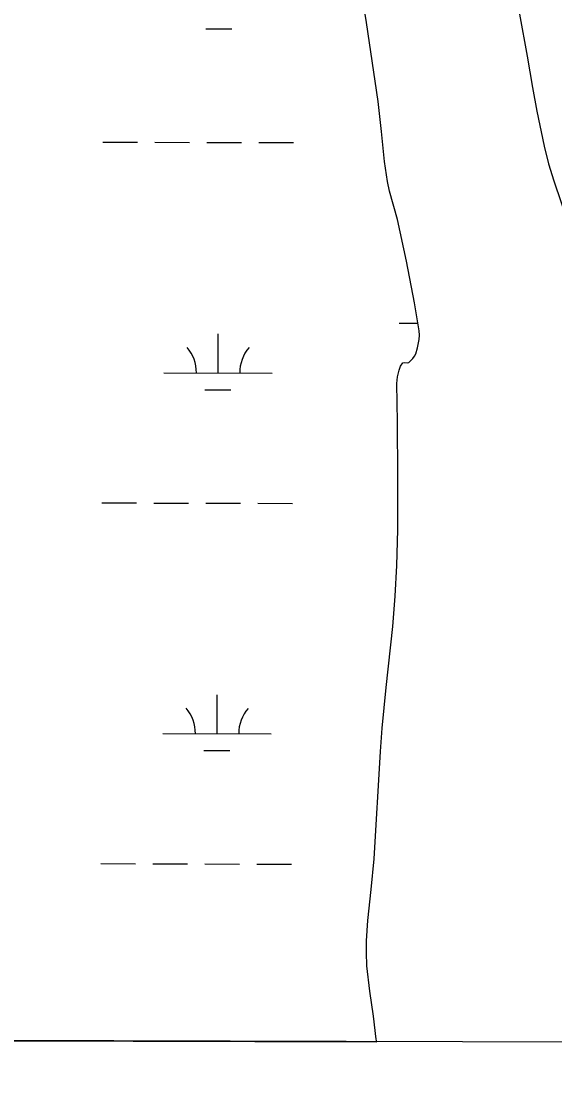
# Model space of a CAD drawing. Extents: x 3161615 to 3199515, y 867541 to 892976.
# Drawn here: x 3184131 to 3184624, y 872921 to 873897 of the extents above; entities that cross this region are included whole.
import ezdxf

# ---------------------------------------------------------------- set-up
doc = ezdxf.new("R2010")
doc.units = 0
for name, color, linetype in [('V-GRID-FRAM', 7, 'Continuous'), ('V-SITE-VEGE', 7, 'Continuous'), ('V-TOPO-SHOR', 7, 'Continuous'), ('V-WETL-SWMP', 7, 'Continuous')]:
    doc.layers.add(name, color=color, linetype=linetype)

msp = doc.modelspace()

# ---------------------------------------------------------------- linework, layer by layer
at = {"layer": 'V-GRID-FRAM'}
msp.add_lwpolyline([(3165877.44, 891195.48), (3197228.98, 891108.84), (3197186.66, 872920.88), (3165819.25, 873007.56), (3165877.44, 891195.48)], dxfattribs=at)
at = {"layer": 'V-SITE-VEGE'}
for p, q in [((3184450.06, 873895.98), (3184438.05, 873968.75)), ((3184460.72, 873823.05), (3184450.06, 873895.98)), ((3184591.19, 873903.61), (3184598.18, 873864.96)), ((3184598.18, 873864.96), (3184603.09, 873835.87)), ((3184603.09, 873835.87), (3184607, 873814.11)), ((3184463.78, 873795.32), (3184460.72, 873823.05)), ((3184607, 873814.11), (3184613.83, 873781.71)), ((3184466.6, 873767.56), (3184463.78, 873795.32)), ((3184613.83, 873781.71), (3184617.93, 873765.68)), ((3184469.22, 873749.15), (3184466.6, 873767.56)), ((3184617.93, 873765.68), (3184622.62, 873749.81)), ((3184471.11, 873740.33), (3184469.22, 873749.15)), ((3184622.62, 873749.81), (3184636.14, 873709.8)), ((3184478.46, 873714.17), (3184471.11, 873740.33)), ((3184486.98, 873675.76), (3184478.46, 873714.17)), ((3184494.19, 873637.26), (3184486.98, 873675.76)), ((3184498.37, 873611.58), (3184494.19, 873637.26)), ((3184497.08, 873595.74), (3184498.58, 873603.68)), ((3184498.72, 873607.64), (3184498.37, 873611.58)), ((3184498.58, 873603.68), (3184498.72, 873607.64)), ((3184495.35, 873590.46), (3184497.08, 873595.74)), ((3184483.5, 873582.02), (3184484.68, 873582.49)), ((3184484.68, 873582.49), (3184487.95, 873581.99)), ((3184488.87, 873582.32), (3184492.68, 873585.93)), ((3184492.68, 873585.93), (3184494.2, 873588.05)), ((3184494.2, 873588.05), (3184495.35, 873590.46)), ((3184478.63, 873569.19), (3184479.93, 873575.34)), ((3184479.93, 873575.34), (3184481.26, 873578.88)), ((3184481.26, 873578.88), (3184483.5, 873582.02)), ((3184487.95, 873581.99), (3184488.87, 873582.32)), ((3184478.05, 873563), (3184478.63, 873569.19)), ((3184478.47, 873527.22), (3184478.05, 873563)), ((3184478.73, 873477.65), (3184478.47, 873527.22)), ((3184478.69, 873428.08), (3184478.73, 873477.65)), ((3184478.01, 873395.03), (3184478.69, 873428.08)), ((3184476.51, 873366.86), (3184478.01, 873395.03)), ((3184474.1, 873338.76), (3184476.51, 873366.86)), ((3184468.07, 873282.64), (3184474.1, 873338.76)), ((3184464.37, 873245.21), (3184468.07, 873282.64)), ((3184462.77, 873223.78), (3184464.37, 873245.21)), ((3184456.9, 873124.7), (3184462.77, 873223.78)), ((3184454.27, 873096.32), (3184456.9, 873124.7)), ((3184451.22, 873067.93), (3184454.27, 873096.32)), ((3184449.96, 873049.02), (3184451.22, 873067.93)), ((3184449.82, 873038.23), (3184449.96, 873049.02)), ((3184450.34, 873025.92), (3184449.82, 873038.23)), ((3184453.07, 873002.66), (3184450.34, 873025.92)), ((3184456.46, 872979.44), (3184453.07, 873002.66)), ((3184458.99, 872958.37), (3184456.46, 872979.44)), ((3184459.34, 872956.05), (3184458.99, 872958.37)), ((3184122.19, 872956.98), (3184459.34, 872956.05))]:
    msp.add_line(p, q, dxfattribs=at)
at = {"layer": 'V-TOPO-SHOR'}
for points in [[(3184459.34, 872956.05), (3184458.99, 872958.37), (3184456.46, 872979.44), (3184453.07, 873002.66), (3184450.34, 873025.92), (3184449.82, 873038.23), (3184449.96, 873049.02), (3184451.22, 873067.93), (3184454.27, 873096.32), (3184456.9, 873124.7), (3184462.77, 873223.78), (3184464.37, 873245.21), (3184468.07, 873282.64), (3184474.1, 873338.76), (3184476.51, 873366.86), (3184478.01, 873395.03), (3184478.69, 873428.08), (3184478.73, 873477.65), (3184478.47, 873527.22), (3184478.05, 873563), (3184478.63, 873569.19), (3184479.93, 873575.34), (3184481.26, 873578.88), (3184483.5, 873582.02), (3184484.68, 873582.49), (3184487.95, 873581.99), (3184488.87, 873582.32), (3184492.68, 873585.93), (3184494.2, 873588.05), (3184495.35, 873590.46), (3184497.08, 873595.74), (3184498.58, 873603.68), (3184498.72, 873607.64), (3184498.37, 873611.58), (3184494.19, 873637.26), (3184486.98, 873675.76), (3184478.46, 873714.17), (3184471.11, 873740.33), (3184469.22, 873749.15), (3184466.6, 873767.56), (3184463.78, 873795.32), (3184460.72, 873823.05), (3184450.06, 873895.98), (3184438.05, 873968.75)], [(3184591.19, 873903.61), (3184598.18, 873864.96), (3184603.09, 873835.87), (3184607, 873814.11), (3184613.83, 873781.71), (3184617.93, 873765.68), (3184622.62, 873749.81), (3184636.14, 873709.8)]]:
    msp.add_lwpolyline(points, dxfattribs=at)
at = {"layer": 'V-WETL-SWMP'}
for p, q in [((3184450.06, 873895.98), (3184438.05, 873968.75)), ((3184460.72, 873823.05), (3184450.06, 873895.98)), ((3184591.19, 873903.61), (3184598.18, 873864.96)), ((3184301.85, 873889.96), (3184325.85, 873889.9)), ((3184598.18, 873864.96), (3184603.09, 873835.87)), ((3184603.09, 873835.87), (3184607, 873814.11)), ((3184463.78, 873795.32), (3184460.72, 873823.05)), ((3184607, 873814.11), (3184613.83, 873781.71)), ((3184466.6, 873767.56), (3184463.78, 873795.32)), ((3184206.72, 873785.59), (3184238.72, 873785.5)), ((3184254.72, 873785.45), (3184286.72, 873785.36)), ((3184302.72, 873785.32), (3184334.72, 873785.23)), ((3184350.72, 873785.19), (3184382.72, 873785.1)), ((3184613.83, 873781.71), (3184617.93, 873765.68)), ((3184469.22, 873749.15), (3184466.6, 873767.56)), ((3184617.93, 873765.68), (3184622.62, 873749.81)), ((3184471.11, 873740.33), (3184469.22, 873749.15)), ((3184622.62, 873749.81), (3184636.14, 873709.8)), ((3184478.45, 873714.17), (3184471.11, 873740.33)), ((3184486.98, 873675.76), (3184478.45, 873714.17)), ((3184494.19, 873637.26), (3184486.98, 873675.76)), ((3184498.37, 873611.58), (3184494.19, 873637.26)), ((3184480.16, 873618.66), (3184497.23, 873618.61)), ((3184312.97, 873572.69), (3184313.07, 873608.69)), ((3184497.08, 873595.74), (3184498.58, 873603.68)), ((3184498.72, 873607.64), (3184498.37, 873611.58)), ((3184498.58, 873603.68), (3184498.72, 873607.64)), ((3184495.35, 873590.45), (3184497.08, 873595.74)), ((3184483.5, 873582.01), (3184484.68, 873582.49)), ((3184484.68, 873582.49), (3184487.95, 873581.99)), ((3184488.87, 873582.32), (3184492.68, 873585.93)), ((3184492.68, 873585.93), (3184494.2, 873588.05)), ((3184494.2, 873588.05), (3184495.35, 873590.45)), ((3184262.97, 873572.83), (3184362.97, 873572.55)), ((3184478.63, 873569.19), (3184479.93, 873575.34)), ((3184479.93, 873575.34), (3184481.26, 873578.88)), ((3184481.26, 873578.88), (3184483.5, 873582.01)), ((3184487.95, 873581.99), (3184488.87, 873582.32)), ((3184478.05, 873563), (3184478.63, 873569.19)), ((3184478.47, 873527.22), (3184478.05, 873563)), ((3184300.93, 873557.29), (3184324.93, 873557.22)), ((3184478.73, 873477.65), (3184478.47, 873527.22)), ((3184478.69, 873428.08), (3184478.73, 873477.65)), ((3184205.8, 873452.91), (3184237.8, 873452.82)), ((3184253.8, 873452.78), (3184285.8, 873452.69)), ((3184301.8, 873452.65), (3184333.8, 873452.56)), ((3184349.8, 873452.51), (3184381.8, 873452.43)), ((3184478.01, 873395.03), (3184478.69, 873428.08)), ((3184476.51, 873366.87), (3184478.01, 873395.03)), ((3184474.1, 873338.76), (3184476.51, 873366.87)), ((3184468.07, 873282.64), (3184474.1, 873338.76)), ((3184464.37, 873245.21), (3184468.07, 873282.64)), ((3184312.05, 873240.01), (3184312.15, 873276.01)), ((3184462.78, 873223.78), (3184464.37, 873245.21)), ((3184262.05, 873240.15), (3184362.05, 873239.88)), ((3184300.01, 873224.62), (3184324.01, 873224.55)), ((3184456.9, 873124.7), (3184462.78, 873223.78)), ((3184454.27, 873096.32), (3184456.9, 873124.7)), ((3184204.88, 873120.24), (3184236.88, 873120.15)), ((3184252.88, 873120.11), (3184284.88, 873120.02)), ((3184300.88, 873119.97), (3184332.88, 873119.88)), ((3184348.88, 873119.84), (3184380.88, 873119.75)), ((3184451.22, 873067.93), (3184454.27, 873096.32)), ((3184449.96, 873049.02), (3184451.22, 873067.93)), ((3184449.82, 873038.23), (3184449.96, 873049.02)), ((3184450.34, 873025.92), (3184449.82, 873038.23)), ((3184453.07, 873002.66), (3184450.34, 873025.92)), ((3184456.47, 872979.44), (3184453.07, 873002.66)), ((3184458.99, 872958.37), (3184456.47, 872979.44)), ((3184459.34, 872956.05), (3184458.99, 872958.37)), ((3184122.19, 872956.98), (3184459.34, 872956.05))]:
    msp.add_line(p, q, dxfattribs=at)
for centre, start, end in [((3184257.73, 873573.31), 359.06985, 40.61351), ((3184368.22, 873573.01), 139.06985, 180.61351), ((3184256.81, 873240.64), 359.06985, 40.61351), ((3184367.3, 873240.34), 139.06985, 180.61351)]:
    msp.add_arc(centre, 35.25, start, end, dxfattribs=at)

doc.saveas('drawing.dxf')
